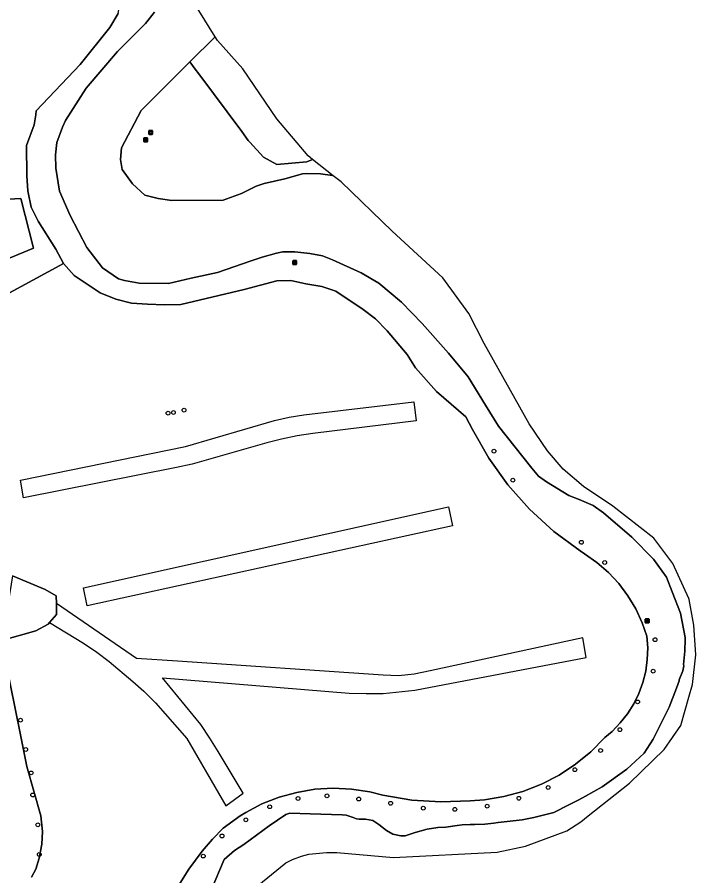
# Model space of a CAD drawing. Extents: x 162026 to 163502, y 387295 to 388169.
# Drawn here: x 163326.9 to 163501.8, y 387734.6 to 387955.8 of the extents above; entities that cross this region are included whole.
import ezdxf

# ---------------------------------------------------------------- set-up
doc = ezdxf.new("R2010")
doc.units = 0
for name, color, linetype in [('IMGEO_Afvalbak', 7, 'Continuous'), ('IMGEO_Bank', 7, 'Continuous'), ('IMGEO_Boom', 7, 'Continuous'), ('IMGEO_Grasland_overig', 7, 'Continuous'), ('IMGEO_Groenvoorziening', 7, 'Continuous'), ('IMGEO_Hek', 7, 'Continuous'), ('IMGEO_Loofbos', 7, 'Continuous'), ('IMGEO_Rivier', 7, 'Continuous'), ('IMGEO_Sloot', 7, 'Continuous')]:
    doc.layers.add(name, color=color, linetype=linetype)

msp = doc.modelspace()

# ---------------------------------------------------------------- linework, layer by layer
at = {"layer": 'IMGEO_Afvalbak'}
for p, q in [((163360.8, 387925.68), (163360.8, 387926.48)), ((163360.8, 387926.48), (163360.8, 387925.68)), ((163360.9, 387926.58), (163361.69, 387926.58)), ((163361.69, 387926.58), (163360.9, 387926.58)), ((163361.69, 387925.58), (163360.9, 387925.58)), ((163360.9, 387925.58), (163361.69, 387925.58)), ((163361.79, 387926.48), (163361.79, 387925.68)), ((163361.79, 387925.68), (163361.79, 387926.48))]:
    msp.add_line(p, q, dxfattribs=at)
msp.add_lwpolyline([(163360.94, 387926.3), (163361.64, 387926.3), (163361.5, 387925.83), (163361.09, 387925.83), (163360.94, 387926.3)], dxfattribs=at)
for centre, start, end in [((163360.9, 387926.48), 90, 180), ((163360.9, 387926.48), 90, 180), ((163360.9, 387925.68), 180, 270), ((163360.9, 387925.68), 180, 270), ((163361.69, 387926.48), 0, 90), ((163361.69, 387926.48), 360, 90), ((163361.69, 387925.68), 270, 0), ((163361.69, 387925.68), 270, 0)]:
    msp.add_arc(centre, 0.1, start, end, dxfattribs=at)
at = {"layer": 'IMGEO_Bank'}
for p, q in [((163359.52, 387923.76), (163359.52, 387924.6)), ((163359.52, 387924.6), (163359.52, 387923.76)), ((163359.6, 387924.69), (163360.44, 387924.69)), ((163360.44, 387924.69), (163359.6, 387924.69)), ((163360.45, 387923.69), (163359.61, 387923.69)), ((163359.61, 387923.69), (163360.45, 387923.69)), ((163360.22, 387924.09), (163359.82, 387924.09)), ((163359.83, 387924.2), (163359.83, 387924.3)), ((163359.87, 387924.3), (163359.87, 387924.2)), ((163360.16, 387924.31), (163359.88, 387924.31)), ((163359.88, 387924.19), (163360.16, 387924.19)), ((163360.17, 387924.2), (163360.17, 387924.3)), ((163360.21, 387924.3), (163360.21, 387924.2)), ((163360.52, 387924.61), (163360.52, 387923.77)), ((163360.52, 387923.77), (163360.52, 387924.61)), ((163397.91, 387892.16), (163397.91, 387893)), ((163397.91, 387893), (163397.91, 387892.16)), ((163397.99, 387893.08), (163398.83, 387893.08)), ((163398.83, 387893.08), (163397.99, 387893.08)), ((163398.61, 387892.48), (163398.21, 387892.48)), ((163398.22, 387892.59), (163398.22, 387892.69)), ((163398.26, 387892.69), (163398.26, 387892.59)), ((163398.55, 387892.7), (163398.27, 387892.7)), ((163398.27, 387892.58), (163398.55, 387892.58)), ((163398.56, 387892.59), (163398.56, 387892.69)), ((163398.6, 387892.69), (163398.6, 387892.59)), ((163398.91, 387893.01), (163398.91, 387892.17)), ((163398.91, 387892.17), (163398.91, 387893.01)), ((163398.84, 387892.08), (163398, 387892.08)), ((163398, 387892.08), (163398.84, 387892.08)), ((163488.77, 387799.82), (163488.77, 387800.66)), ((163488.77, 387800.66), (163488.77, 387799.82)), ((163488.85, 387800.74), (163489.69, 387800.74)), ((163489.69, 387800.74), (163488.85, 387800.74)), ((163489.7, 387799.74), (163488.86, 387799.74)), ((163488.86, 387799.74), (163489.7, 387799.74)), ((163489.47, 387800.14), (163489.07, 387800.14)), ((163489.08, 387800.25), (163489.08, 387800.35)), ((163489.12, 387800.35), (163489.12, 387800.25)), ((163489.41, 387800.36), (163489.13, 387800.36)), ((163489.13, 387800.24), (163489.41, 387800.24)), ((163489.42, 387800.25), (163489.42, 387800.35)), ((163489.46, 387800.35), (163489.46, 387800.25)), ((163489.77, 387800.67), (163489.77, 387799.83)), ((163489.77, 387799.83), (163489.77, 387800.67))]:
    msp.add_line(p, q, dxfattribs=at)
for points in [[(163359.77, 387924.09), (163359.63, 387924.09), (163359.74, 387924.19), (163359.82, 387924.19)], [(163359.82, 387924.31), (163359.74, 387924.31), (163359.74, 387924.47), (163360.3, 387924.47), (163360.3, 387924.31), (163360.22, 387924.31)], [(163359.82, 387924.08), (163359.82, 387923.87), (163359.77, 387923.87), (163359.77, 387924.08)], [(163360.22, 387924.19), (163360.3, 387924.19), (163360.41, 387924.09), (163360.27, 387924.09)], [(163360.27, 387924.08), (163360.27, 387923.87), (163360.22, 387923.87), (163360.22, 387924.08)], [(163398.16, 387892.48), (163398.02, 387892.48), (163398.13, 387892.58), (163398.21, 387892.58)], [(163398.21, 387892.7), (163398.13, 387892.7), (163398.13, 387892.86), (163398.69, 387892.86), (163398.69, 387892.7), (163398.61, 387892.7)], [(163398.21, 387892.47), (163398.21, 387892.27), (163398.16, 387892.27), (163398.16, 387892.47)], [(163398.61, 387892.58), (163398.69, 387892.58), (163398.8, 387892.48), (163398.66, 387892.48)], [(163398.66, 387892.47), (163398.66, 387892.27), (163398.61, 387892.27), (163398.61, 387892.47)], [(163489.02, 387800.14), (163488.88, 387800.14), (163488.99, 387800.24), (163489.07, 387800.24)], [(163489.07, 387800.36), (163488.99, 387800.36), (163488.99, 387800.52), (163489.55, 387800.52), (163489.55, 387800.36), (163489.47, 387800.36)], [(163489.07, 387800.13), (163489.07, 387799.92), (163489.02, 387799.92), (163489.02, 387800.13)], [(163489.47, 387800.24), (163489.55, 387800.24), (163489.66, 387800.14), (163489.52, 387800.14)], [(163489.52, 387800.13), (163489.52, 387799.92), (163489.47, 387799.92), (163489.47, 387800.13)]]:
    msp.add_lwpolyline(points, dxfattribs=at)
for centre, radius, start, end in [((163359.6, 387924.61), 0.0779, 92.4484, 184.2845), ((163359.6, 387924.61), 0.0779, 92.4484, 184.2845), ((163359.6, 387923.77), 0.0779, 182.4484, 274.2845), ((163359.6, 387923.77), 0.0779, 182.4484, 274.2845), ((163359.77, 387924.08), 0.00671, 2.8957, 87.1043), ((163359.82, 387924.3), 0.00671, 2.8957, 87.1043), ((163359.82, 387924.2), 0.00671, 272.8957, 357.1043), ((163359.83, 387924.08), 0.00671, 92.8957, 177.1043), ((163359.88, 387924.3), 0.00671, 92.8957, 177.1043), ((163359.88, 387924.2), 0.00671, 182.8957, 267.1043), ((163360.16, 387924.3), 0.00671, 2.8957, 87.1043), ((163360.16, 387924.2), 0.00671, 272.8957, 357.1043), ((163360.22, 387924.3), 0.00671, 92.8957, 177.1043), ((163360.22, 387924.2), 0.00671, 182.8957, 267.1043), ((163360.22, 387924.08), 0.00671, 2.8957, 87.1043), ((163360.27, 387924.08), 0.00671, 92.8957, 177.1043), ((163360.44, 387924.61), 0.0779, 2.4484, 94.2845), ((163360.44, 387924.61), 0.0779, 2.4484, 94.2845), ((163360.44, 387923.77), 0.0779, 272.4484, 4.2845), ((163360.44, 387923.77), 0.0779, 272.4484, 4.2845), ((163397.99, 387893), 0.0779, 92.4484, 184.2845), ((163397.99, 387893), 0.0779, 92.4484, 184.2845), ((163398.16, 387892.47), 0.00671, 2.8957, 87.1043), ((163398.21, 387892.69), 0.00671, 2.8957, 87.1043), ((163398.21, 387892.59), 0.00671, 272.8957, 357.1043), ((163398.22, 387892.47), 0.00671, 92.8957, 177.1043), ((163398.27, 387892.69), 0.00671, 92.8957, 177.1043), ((163398.27, 387892.59), 0.00671, 182.8957, 267.1043), ((163398.55, 387892.69), 0.00671, 2.8957, 87.1043), ((163398.55, 387892.59), 0.00671, 272.8957, 357.1043), ((163398.61, 387892.69), 0.00671, 92.8957, 177.1043), ((163398.61, 387892.59), 0.00671, 182.8957, 267.1043), ((163398.61, 387892.47), 0.00671, 2.8957, 87.1043), ((163398.66, 387892.47), 0.00671, 92.8957, 177.1043), ((163398.83, 387893), 0.0779, 2.4484, 94.2845), ((163398.83, 387893), 0.0779, 2.4484, 94.2845), ((163397.99, 387892.16), 0.0779, 182.4484, 274.2845), ((163397.99, 387892.16), 0.0779, 182.4484, 274.2845), ((163398.83, 387892.16), 0.0779, 272.4484, 4.2845), ((163398.83, 387892.16), 0.0779, 272.4484, 4.2845), ((163488.85, 387800.66), 0.0779, 92.4484, 184.2845), ((163488.85, 387800.66), 0.0779, 92.4484, 184.2845), ((163488.85, 387799.82), 0.0779, 182.4484, 274.2845), ((163488.85, 387799.82), 0.0779, 182.4484, 274.2845), ((163489.02, 387800.13), 0.00671, 2.8957, 87.1043), ((163489.07, 387800.35), 0.00671, 2.8957, 87.1043), ((163489.07, 387800.25), 0.00671, 272.8957, 357.1043), ((163489.08, 387800.13), 0.00671, 92.8957, 177.1043), ((163489.13, 387800.35), 0.00671, 92.8957, 177.1043), ((163489.13, 387800.25), 0.00671, 182.8957, 267.1043), ((163489.41, 387800.35), 0.00671, 2.8957, 87.1043), ((163489.41, 387800.25), 0.00671, 272.8957, 357.1043), ((163489.47, 387800.35), 0.00671, 92.8957, 177.1043), ((163489.47, 387800.25), 0.00671, 182.8957, 267.1043), ((163489.47, 387800.13), 0.00671, 2.8957, 87.1043), ((163489.52, 387800.13), 0.00671, 92.8957, 177.1043), ((163489.69, 387800.66), 0.0779, 2.4484, 94.2845), ((163489.69, 387800.66), 0.0779, 2.4484, 94.2845), ((163489.69, 387799.82), 0.0779, 272.4484, 4.2845), ((163489.69, 387799.82), 0.0779, 272.4484, 4.2845)]:
    msp.add_arc(centre, radius, start, end, dxfattribs=at)
at = {"layer": 'IMGEO_Boom'}
for centre in [(163369.91, 387854.53), (163365.79, 387853.77), (163367.17, 387853.94), (163449.78, 387843.98), (163454.64, 387836.51), (163472.32, 387820.49), (163478.34, 387815.28), (163491.3, 387795.4), (163490.83, 387787.3), (163486.81, 387779.37), (163327.76, 387774.68), (163482.25, 387772.22), (163329.1, 387767.1), (163477.27, 387766.86), (163470.65, 387761.9), (163330.49, 387761.08), (163463.77, 387757.33), (163330.9, 387755.39), (163406.74, 387755.16), (163399.29, 387754.48), (163414.93, 387754.34), (163423.15, 387753.26), (163448.04, 387752.5), (163456.22, 387754.55), (163391.99, 387752.36), (163431.57, 387752), (163439.71, 387751.69), (163385.85, 387748.98), (163332.21, 387747.7), (163379.69, 387744.84), (163332.6, 387740.08), (163374.87, 387739.65)]:
    msp.add_circle(centre, 0.489, dxfattribs=at)
at = {"layer": 'IMGEO_Grasland_overig'}
msp.add_lwpolyline([(163403.03, 387919.11), (163401.54, 387918.55), (163393.78, 387917.85), (163390.35, 387919.7), (163386.83, 387923.55), (163386.47, 387924.04), (163384.76, 387926.34), (163373.73, 387941.16), (163372.79, 387942.43), (163371.42, 387944.27), (163368.5, 387941.36), (163358.88, 387931.74), (163353.81, 387922.13), (163353.56, 387919.14), (163353.99, 387916.53), (163356.6, 387912.86), (163359.76, 387909.89), (163363.25, 387909.1), (163366.76, 387908.53), (163380.03, 387908.67), (163384.68, 387910.37), (163388.48, 387912.22), (163390.52, 387912.9), (163395.85, 387914.13), (163400.41, 387915.4), (163401.55, 387915.54), (163405.1, 387915.39), (163408.14, 387914.98), (163408.35, 387914.93)], close=True, dxfattribs=at)
at = {"layer": 'IMGEO_Groenvoorziening'}
for points in [[(163316, 387879.92), (163338.86, 387892.3), (163336.82, 387895.98), (163332.32, 387903.19), (163330.48, 387906.83), (163329.69, 387910.64), (163329.62, 387911), (163329.35, 387914.9), (163329.3, 387922.69), (163331.25, 387928.07), (163331.66, 387930.59), (163331.83, 387931.62), (163343.09, 387943.62), (163350.77, 387953.14), (163352.96, 387956.7)], [(163352.96, 387956.7), (163350.77, 387953.14), (163343.09, 387943.62), (163331.83, 387931.62), (163331.66, 387930.59), (163331.25, 387928.07), (163329.3, 387922.69), (163329.35, 387914.9), (163329.62, 387911), (163329.69, 387910.64), (163330.48, 387906.83), (163332.32, 387903.19), (163336.82, 387895.98), (163338.86, 387892.3), (163341.58, 387889.2), (163348.3, 387884.74), (163352.29, 387883.09), (163356.32, 387882.13), (163360.51, 387881.84), (163364.84, 387881.7), (163369.04, 387881.8), (163385.38, 387885.63), (163393.78, 387887.83), (163397.42, 387887.95), (163401.29, 387887.06), (163405.44, 387886.38), (163409.06, 387885.17), (163416.06, 387880.49), (163419.25, 387878.04), (163422.22, 387874.97), (163427.4, 387868.88), (163429.58, 387865.47), (163434.94, 387859.38), (163442.55, 387852.85), (163444.28, 387849.53), (163448.44, 387842.19), (163453.35, 387835.32), (163458.95, 387829), (163465.18, 387823.3), (163471.97, 387818.29), (163473.09, 387817.56), (163476.31, 387815.3), (163479.27, 387812.72), (163481.95, 387809.85), (163484.31, 387806.71), (163486.34, 387803.34), (163487.99, 387799.78), (163489.2, 387796.31), (163489.41, 387793.31), (163489.3, 387790.3), (163488.89, 387787.32), (163488.16, 387784.4), (163487.13, 387781.58), (163485.81, 387778.87), (163484.22, 387776.32), (163482.36, 387773.95), (163480.27, 387771.79), (163478.37, 387770.16), (163474.78, 387766.54), (163470.83, 387763.31), (163466.56, 387760.52), (163462.03, 387758.18), (163457.27, 387756.33), (163452.35, 387754.99), (163447.31, 387754.17), (163443.67, 387753.91), (163436.13, 387753.6), (163428.61, 387754.08), (163421.18, 387755.34), (163417.76, 387756.2), (163413.08, 387756.91), (163408.35, 387757.12), (163403.63, 387756.85), (163398.96, 387756.07), (163394.4, 387754.82), (163389.99, 387753.09), (163385.79, 387750.92), (163384.37, 387750.05), (163379.99, 387746.88), (163377.21, 387744.01), (163374.55, 387740.92), (163371.12, 387736.28), (163368.42, 387731.89)], [(163376.92, 387730.88), (163380.21, 387738.73), (163382.92, 387741.1), (163385.35, 387742.63), (163391.81, 387747.48), (163396.1, 387750.38), (163397.19, 387750.72), (163402.39, 387750.51), (163410.64, 387750.31), (163411.73, 387750.21), (163413.48, 387749.56), (163414.35, 387749.22), (163415.02, 387749.17), (163416.7, 387749.19), (163418.57, 387748.82), (163420.14, 387747.77), (163422.07, 387746.28), (163423.7, 387745.29), (163425.81, 387744.87), (163426.93, 387744.89), (163429.46, 387745.71), (163432.55, 387746.55), (163435.31, 387747.03), (163437.42, 387747.11), (163440.3, 387747.5), (163441.59, 387747.74), (163443.62, 387747.83), (163444.83, 387747.81), (163447.46, 387747.86), (163449.75, 387748.14), (163450.85, 387748.31), (163457.09, 387749.02), (163460.06, 387749.58), (163465.19, 387750.88), (163469.08, 387752.85), (163471.63, 387754.16), (163473.34, 387755.05), (163477.67, 387757.46), (163484, 387762.01), (163488.47, 387766.19), (163490.85, 387769.76), (163494.97, 387778.01), (163496.86, 387782.95), (163497.49, 387784.8), (163497.55, 387785.1), (163498.46, 387787.36), (163498.69, 387788.65), (163498.67, 387789.01), (163498.98, 387792.48), (163499.06, 387795.51), (163499.06, 387796), (163497.83, 387802.22), (163495.7, 387807.69), (163494.26, 387811.52), (163490.89, 387816.17), (163485.29, 387821.8), (163478.05, 387828.06), (163475.39, 387829.99), (163471.72, 387831.54), (163469.07, 387832.57), (163463.34, 387836.03), (163461.24, 387837.52), (163459.51, 387839.59), (163451, 387850.41), (163447.63, 387855.85), (163443.14, 387863.16), (163438.06, 387869.2), (163431.24, 387876.86), (163425.94, 387882.36), (163420.1, 387887.22), (163415.55, 387889.94), (163408.19, 387893.28), (163405.58, 387894.32), (163402.32, 387894.89), (163398.43, 387895.32), (163395.41, 387895.29), (163393.73, 387895.02), (163390.03, 387893.93), (163387.18, 387893.01), (163378.54, 387890.02), (163371.74, 387888.5), (163365.9, 387887.14), (163358.32, 387887.22), (163354.59, 387887.9), (163352.99, 387888.39), (163348.91, 387891.24), (163344.83, 387896.41), (163340.57, 387904.73), (163337.82, 387910.98), (163336.9, 387916.85), (163336.74, 387920.3), (163337.09, 387923.51), (163338.61, 387927.48), (163339.35, 387929.17), (163344.64, 387937.49), (163352.77, 387946.98), (163360, 387954.16), (163362.28, 387957.04)], [(163313.98, 387908.26), (163327.85, 387909.09), (163331.11, 387896.24), (163324.67, 387893.64)], [(163368.42, 387731.89), (163371.12, 387736.28), (163374.55, 387740.92), (163377.21, 387744.01), (163379.99, 387746.88), (163384.37, 387750.05), (163385.79, 387750.92), (163389.99, 387753.09), (163394.4, 387754.82), (163398.96, 387756.07), (163403.63, 387756.85), (163408.35, 387757.12), (163413.08, 387756.91), (163417.76, 387756.2), (163421.18, 387755.34), (163428.61, 387754.08), (163436.13, 387753.6), (163443.67, 387753.91), (163447.31, 387754.17), (163452.35, 387754.99), (163457.27, 387756.33), (163462.03, 387758.18), (163466.56, 387760.52), (163470.83, 387763.31), (163474.78, 387766.54), (163478.37, 387770.16), (163480.27, 387771.79), (163482.36, 387773.95), (163484.22, 387776.32), (163485.81, 387778.87), (163487.13, 387781.58), (163488.16, 387784.4), (163488.89, 387787.32), (163489.3, 387790.3), (163489.41, 387793.31), (163489.2, 387796.31), (163487.99, 387799.78), (163486.34, 387803.34), (163484.31, 387806.71), (163481.95, 387809.85), (163479.27, 387812.72), (163476.31, 387815.3), (163473.09, 387817.56), (163471.97, 387818.29), (163465.18, 387823.3), (163458.95, 387829), (163453.35, 387835.32), (163448.44, 387842.19), (163444.28, 387849.53), (163442.55, 387852.85), (163434.94, 387859.38), (163429.58, 387865.47), (163427.4, 387868.88), (163422.22, 387874.97), (163419.25, 387878.04), (163416.06, 387880.49), (163409.06, 387885.17), (163405.44, 387886.38), (163401.29, 387887.06), (163397.42, 387887.95), (163393.78, 387887.83), (163385.38, 387885.63), (163369.04, 387881.8), (163364.84, 387881.7), (163360.51, 387881.84), (163356.32, 387882.13), (163352.29, 387883.09), (163348.3, 387884.74), (163341.58, 387889.2), (163338.86, 387892.3), (163316, 387879.92)], [(163325.7, 387811.84), (163334.14, 387808.33), (163336.97, 387806.71), (163336.99, 387804.74), (163337.02, 387801.92), (163335.21, 387799.79), (163334.89, 387799.4), (163331.66, 387797.64), (163323.21, 387795.3)], [(163323.92, 387789.92), (163327.67, 387771.36), (163329.37, 387762.7), (163333.03, 387750), (163333.4, 387745.99), (163333.23, 387742.7), (163332.58, 387739.15), (163331.68, 387736.29), (163330.55, 387734.19)], [(163330.55, 387734.19), (163331.68, 387736.29), (163332.58, 387739.15), (163333.23, 387742.7), (163333.4, 387745.99), (163333.03, 387750), (163329.37, 387762.7), (163327.67, 387771.36), (163323.92, 387789.92)]]:
    msp.add_lwpolyline(points, dxfattribs=at)
at = {"layer": 'IMGEO_Hek'}
for points in [[(163331.83, 387931.62), (163343.09, 387943.62), (163350.77, 387953.14), (163352.96, 387956.7), (163353.54, 387960.26)], [(163329.62, 387911), (163329.35, 387914.9), (163329.3, 387922.69), (163331.25, 387928.07), (163331.66, 387930.59)], [(163331.66, 387930.59), (163331.83, 387931.62)], [(163442.55, 387852.85), (163434.94, 387859.38), (163429.58, 387865.47), (163427.4, 387868.88), (163422.22, 387874.97), (163419.25, 387878.04), (163416.06, 387880.49), (163409.06, 387885.17), (163405.44, 387886.38), (163401.29, 387887.06), (163397.42, 387887.95), (163393.78, 387887.83), (163385.38, 387885.63), (163369.04, 387881.8), (163364.84, 387881.7), (163360.51, 387881.84), (163356.32, 387882.13), (163352.29, 387883.09), (163348.3, 387884.74), (163341.58, 387889.2), (163338.86, 387892.3), (163336.82, 387895.98), (163332.32, 387903.19), (163330.48, 387906.83), (163329.69, 387910.64), (163329.62, 387911)], [(163400.82, 387853.33), (163429.13, 387856.65)], [(163429.13, 387856.65), (163429.75, 387851.81)], [(163442.55, 387852.85), (163444.28, 387849.53), (163448.44, 387842.19), (163453.35, 387835.32), (163458.95, 387829), (163465.18, 387823.3), (163471.97, 387818.29), (163473.09, 387817.56), (163476.31, 387815.3), (163479.27, 387812.72), (163481.95, 387809.85), (163484.31, 387806.71), (163486.34, 387803.34), (163487.99, 387799.78), (163489.2, 387796.31), (163489.41, 387793.31), (163489.3, 387790.3), (163488.89, 387787.32), (163488.16, 387784.4), (163487.13, 387781.58), (163485.81, 387778.87), (163484.22, 387776.32), (163482.36, 387773.95), (163480.27, 387771.79), (163478.37, 387770.16), (163474.78, 387766.54), (163470.83, 387763.31), (163466.56, 387760.52), (163462.03, 387758.18), (163457.27, 387756.33), (163452.35, 387754.99), (163447.31, 387754.17), (163443.67, 387753.91), (163436.13, 387753.6), (163428.61, 387754.08), (163421.18, 387755.34), (163417.76, 387756.2), (163413.08, 387756.91), (163408.35, 387757.12), (163403.63, 387756.85), (163398.96, 387756.07), (163394.4, 387754.82), (163389.99, 387753.09), (163385.79, 387750.92), (163384.37, 387750.05), (163379.99, 387746.88), (163377.21, 387744.01), (163374.55, 387740.92), (163371.12, 387736.28), (163368.42, 387731.89)], [(163393.2, 387851.84), (163396.96, 387852.73)], [(163396.96, 387852.73), (163400.82, 387853.33)], [(163370.27, 387845.2), (163393.2, 387851.84)], [(163429.75, 387851.81), (163403.11, 387848.52)], [(163403.11, 387848.52), (163399.1, 387847.89)], [(163391.28, 387846.11), (163371.98, 387840.66)], [(163395.06, 387847.06), (163391.28, 387846.11)], [(163399.1, 387847.89), (163395.06, 387847.06)], [(163327.78, 387836.5), (163370.27, 387845.2)], [(163367.97, 387839.79), (163328.52, 387831.96)], [(163371.98, 387840.66), (163367.97, 387839.79)], [(163328.52, 387831.96), (163327.78, 387836.5)], [(163343.97, 387808.77), (163438.07, 387829.67)], [(163438.07, 387829.67), (163439.14, 387824.77)], [(163439.14, 387824.77), (163344.9, 387804.11)], [(163336.99, 387804.74), (163336.97, 387806.71), (163334.14, 387808.33), (163325.7, 387811.84)], [(163344.9, 387804.11), (163343.97, 387808.77)], [(163335.21, 387799.79), (163344.02, 387794.5), (163347.45, 387792.21), (163350.57, 387789.77), (163356.72, 387784.63), (163359.57, 387782.14), (163362.52, 387779.12), (163370.61, 387769.95), (163380.71, 387752.57), (163385.17, 387755.82), (163378.72, 387766.58), (163376.56, 387770.05), (163374.26, 387773.52), (163364.36, 387785.6), (163412.49, 387781.63), (163416.89, 387781.52), (163421.19, 387781.54), (163429.4, 387782.39), (163473.58, 387790.84), (163472.72, 387795.86), (163433.38, 387787.36), (163429.22, 387786.56), (163425.16, 387786.13), (163421.24, 387786.24), (163368.26, 387789.88), (163357.66, 387790.53), (163336.99, 387804.74)], [(163335.21, 387799.79), (163337.02, 387801.92), (163336.99, 387804.74)], [(163323.21, 387795.3), (163331.66, 387797.64), (163334.89, 387799.4), (163335.21, 387799.79)], [(163330.55, 387734.19), (163331.68, 387736.29), (163332.58, 387739.15), (163333.23, 387742.7), (163333.4, 387745.99), (163333.03, 387750), (163329.37, 387762.7), (163327.67, 387771.36), (163323.92, 387789.92), (163323.21, 387795.3)]]:
    msp.add_lwpolyline(points, dxfattribs=at)
at = {"layer": 'IMGEO_Loofbos'}
for points in [[(163297.24, 387902.51), (163302.76, 387898.02), (163309.7, 387892.36), (163315.01, 387883.4), (163324.67, 387893.64), (163331.11, 387896.24), (163327.85, 387909.09), (163313.98, 387908.26), (163301.95, 387901.93)], [(163336.99, 387804.74), (163336.97, 387806.71), (163334.14, 387808.33), (163325.7, 387811.84), (163323.15, 387795.81), (163323.21, 387795.3), (163331.66, 387797.64), (163334.89, 387799.4), (163335.21, 387799.79), (163337.02, 387801.92)]]:
    msp.add_lwpolyline(points, close=True, dxfattribs=at)
at = {"layer": 'IMGEO_Rivier'}
for points in [[(163387.82, 387731.1), (163396.18, 387737.9), (163397.88, 387738.79), (163400.16, 387739.64), (163402.08, 387740.14), (163406.66, 387740.61), (163409.32, 387740.56), (163423.85, 387739.28), (163450.6, 387740.68), (163457.92, 387742.22), (163468.6, 387746.17), (163472.17, 387748.47), (163474.11, 387750), (163484.73, 387758.41), (163493.7, 387767.08), (163497.97, 387773.32), (163500, 387780.57), (163500.92, 387783.87), (163501.82, 387791.47), (163501.3, 387799.16), (163500.13, 387805.74), (163500, 387806.03), (163495.88, 387815.05), (163491, 387821.53), (163480.41, 387829.78), (163472.9, 387834.9), (163467.66, 387839.35), (163463.6, 387844.08), (163458.89, 387851.01), (163447.28, 387871.74), (163443.34, 387879.42), (163436.64, 387888.63), (163423.55, 387900.68), (163410.37, 387913.34), (163408.35, 387914.93), (163408.14, 387914.98), (163405.1, 387915.39), (163401.55, 387915.54), (163400.41, 387915.4), (163395.85, 387914.13), (163390.52, 387912.9), (163388.48, 387912.22), (163384.68, 387910.37), (163380.03, 387908.67), (163366.76, 387908.53), (163363.25, 387909.1), (163359.76, 387909.89), (163356.6, 387912.86), (163353.99, 387916.53), (163353.56, 387919.14), (163353.81, 387922.13), (163358.88, 387931.74), (163368.5, 387941.36), (163371.42, 387944.27), (163377.92, 387950.76), (163369.52, 387964.41)], [(163362.28, 387957.04), (163360, 387954.16), (163352.77, 387946.98), (163344.64, 387937.49), (163339.35, 387929.17), (163338.61, 387927.48), (163337.09, 387923.51), (163336.74, 387920.3), (163336.9, 387916.85), (163337.82, 387910.98), (163340.57, 387904.73), (163344.83, 387896.41), (163348.91, 387891.24), (163352.99, 387888.39), (163354.59, 387887.9), (163358.32, 387887.22), (163365.9, 387887.14), (163371.74, 387888.5), (163378.54, 387890.02), (163387.18, 387893.01), (163390.03, 387893.93), (163393.73, 387895.02), (163395.41, 387895.29), (163398.43, 387895.32), (163402.32, 387894.89), (163405.58, 387894.32), (163408.19, 387893.28), (163415.55, 387889.94), (163420.1, 387887.22), (163425.94, 387882.36), (163431.24, 387876.86), (163438.06, 387869.2), (163443.14, 387863.16), (163447.63, 387855.85), (163451, 387850.41), (163459.51, 387839.59), (163461.24, 387837.52), (163463.34, 387836.03), (163469.07, 387832.57), (163471.72, 387831.54), (163475.39, 387829.99), (163478.05, 387828.06), (163485.29, 387821.8), (163490.89, 387816.17), (163494.26, 387811.52), (163495.7, 387807.69), (163497.83, 387802.22), (163499.06, 387796), (163499.06, 387795.51), (163498.98, 387792.48), (163498.67, 387789.01), (163498.69, 387788.65), (163498.46, 387787.36), (163497.55, 387785.1), (163497.49, 387784.8), (163496.86, 387782.95), (163494.97, 387778.01), (163490.85, 387769.76), (163488.47, 387766.19), (163484, 387762.01), (163477.67, 387757.46), (163473.34, 387755.05), (163471.63, 387754.16), (163469.08, 387752.85), (163465.19, 387750.88), (163460.06, 387749.58), (163457.09, 387749.02), (163450.85, 387748.31), (163449.75, 387748.14), (163447.46, 387747.86), (163444.83, 387747.81), (163443.62, 387747.83), (163441.59, 387747.74), (163440.3, 387747.5), (163437.42, 387747.11), (163435.31, 387747.03), (163432.55, 387746.55), (163429.46, 387745.71), (163426.93, 387744.89), (163425.81, 387744.87), (163423.7, 387745.29), (163422.07, 387746.28), (163420.14, 387747.77), (163418.57, 387748.82), (163416.7, 387749.19), (163415.02, 387749.17), (163414.35, 387749.22), (163413.48, 387749.56), (163411.73, 387750.21), (163410.64, 387750.31), (163402.39, 387750.51), (163397.19, 387750.72), (163396.1, 387750.38), (163391.81, 387747.48), (163385.35, 387742.63), (163382.92, 387741.1), (163380.21, 387738.73), (163376.92, 387730.88)]]:
    msp.add_lwpolyline(points, dxfattribs=at)
at = {"layer": 'IMGEO_Sloot'}
msp.add_lwpolyline([(163403.03, 387919.11), (163401.88, 387920.02), (163393.82, 387929.57), (163385.02, 387942.5), (163378.53, 387949.78), (163377.92, 387950.76), (163371.42, 387944.27), (163372.79, 387942.43), (163373.73, 387941.16), (163384.76, 387926.34), (163386.47, 387924.04), (163386.83, 387923.55), (163390.35, 387919.7), (163393.78, 387917.85), (163401.54, 387918.55)], close=True, dxfattribs=at)

doc.saveas('drawing.dxf')
